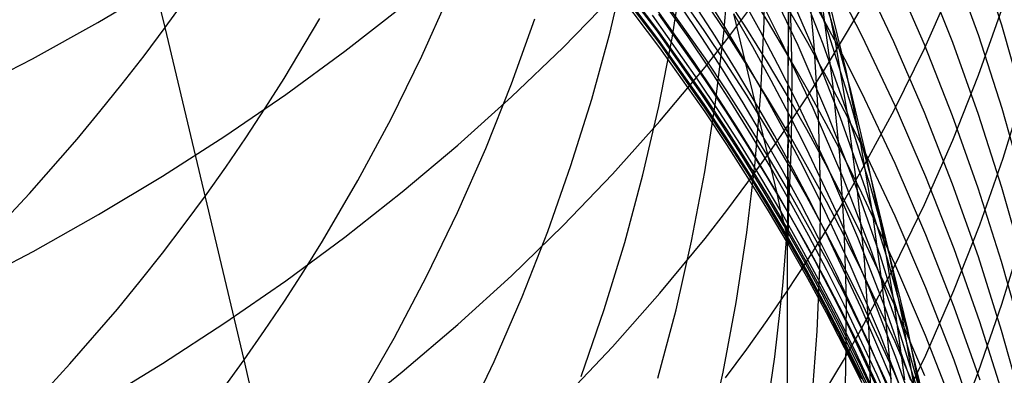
# Model space of a CAD drawing. Extents: x -383 to 1849, y -1185 to -529.
# Tile 487 of 656: x 462.22 to 468.33, y -1098.36 to -1096.15. Entities that reach past the tile are written whole.
import ezdxf

# ---------------------------------------------------------------- set-up
doc = ezdxf.new("R2010")
doc.units = 0
doc.layers.add('PREDEFINITO', color=7, linetype='CONTINUOUS')

msp = doc.modelspace()

# ---------------------------------------------------------------- linework, layer by layer
at = {"layer": 'PREDEFINITO'}
for p, q in [((463.1251, -1096.199, 520.7503), (462.8609, -1095.1292, 519.14)), ((466.8425, -1096.1647, 535.8085), (466.8479, -1095.7283, 536.035)), ((466.9941, -1095.7488, 629.4612), (466.9866, -1097.8395, 626.2979)), ((467.2585, -1096.1526, 547.4581), (467.1211, -1095.7175, 547.6338)), ((468.3185, -1096.1847, 602.3934), (468.1739, -1095.7365, 602.2598)), ((465.8868, -1096.2283, 529.5216), (465.9857, -1095.8098, 529.7588)), ((466.5925, -1096.2348, 533.7209), (466.629, -1095.8022, 533.9525)), ((467.245, -1096.244, 549.2662), (467.0917, -1095.8108, 549.4319)), ((468.1751, -1096.2527, 600.6906), (468.0151, -1095.8077, 600.5674)), ((466.1718, -1096.2124, 571.5505), (465.8785, -1095.8245, 571.587)), ((466.1963, -1096.2326, 579.4655), (465.9025, -1095.8433, 579.4601)), ((466.3716, -1096.2578, 566.6013), (466.0926, -1095.8634, 566.6659)), ((466.4716, -1096.2178, 584.3102), (466.1917, -1095.8197, 584.2825)), ((466.2717, -1096.2662, 531.6199), (466.3396, -1095.8394, 531.8553)), ((467.2092, -1096.3026, 551.0645), (467.0398, -1095.8722, 551.22)), ((467.1542, -1096.3088, 539.7422), (467.1118, -1095.8673, 539.9546)), ((467.288, -1096.3017, 543.6294), (467.1985, -1095.8603, 543.8248)), ((467.6484, -1096.2884, 595.6398), (467.4431, -1095.8559, 595.5471)), ((467.8379, -1096.3055, 597.3137), (467.6478, -1095.8679, 597.2109)), ((468.0143, -1096.2933, 598.9966), (467.8392, -1095.8518, 598.8838)), ((462.7062, -1096.1691, 636.7786), (463.103, -1095.9337, 636.6087)), ((466.1899, -1096.278, 573.1744), (465.8958, -1095.8894, 573.2017)), ((466.1915, -1096.2918, 578.0129), (465.8978, -1095.9024, 578.0177)), ((466.1975, -1096.3019, 574.8428), (465.9037, -1095.9129, 574.8634)), ((467.0536, -1096.3123, 554.636), (466.8528, -1095.8889, 554.771)), ((467.1468, -1096.3279, 552.8543), (466.9616, -1095.9008, 552.9996)), ((467.84, -1096.3253, 625.4179), (468.0153, -1095.9313, 625.1889)), ((464.7182, -1096.3786, 525.0972), (464.8943, -1095.9858, 525.328)), ((466.1959, -1096.3255, 576.5395), (465.9017, -1095.9366, 576.5561)), ((466.4764, -1096.3905, 582.6903), (466.1964, -1095.9921, 582.6699)), ((466.5992, -1096.1953, 561.5831), (466.4728, -1095.9924, 561.6301)), ((466.8693, -1096.168, 589.0881), (466.7418, -1095.9622, 589.0608)), ((467.2306, -1096.1832, 592.3249), (467.1143, -1095.9724, 592.2883)), ((463.1251, -1096.199, 520.7503), (463.253, -1096.021, 520.8565)), ((465.5945, -1096.3239, 632.1162), (465.9021, -1096.0076, 631.9064)), ((466.4072, -1096.4116, 568.2359), (466.1275, -1096.0161, 568.2913)), ((466.5386, -1096.2542, 563.2594), (466.4083, -1096.0528, 563.3015)), ((466.6112, -1096.2377, 585.9091), (466.4765, -1096.0355, 585.8909)), ((466.736, -1096.209, 587.4962), (466.6048, -1096.0049, 587.4735)), ((466.8182, -1096.2205, 558.156), (466.7037, -1096.0132, 558.2132)), ((467.0178, -1096.4811, 537.6693), (467.0071, -1096.0404, 537.8888)), ((467.3516, -1096.4671, 545.4577), (467.2456, -1096.0264, 545.6435)), ((467.451, -1096.2535, 593.978), (467.3424, -1096.0394, 593.9365)), ((464.2401, -1096.3478, 634.4864), (464.5962, -1096.0704, 634.2943)), ((466.4702, -1096.5165, 581.0724), (466.1899, -1096.1177, 581.0589)), ((466.4557, -1096.2617, 564.9344), (466.3218, -1096.0617, 564.9717)), ((466.6115, -1096.2743, 629.7951), (466.7428, -1096.101, 629.685)), ((466.7728, -1096.321, 559.8487), (466.6544, -1096.1147, 559.9009)), ((466.7882, -1096.6638, 563.1743), (466.6544, -1096.1147, 559.9009)), ((466.9452, -1096.2761, 556.4034), (466.8387, -1096.066, 556.4658)), ((466.9946, -1096.0863, 590.6851), (466.993, -1096.3761, 589.1157)), ((467.1145, -1096.2958, 590.7172), (466.9946, -1096.0863, 590.6851)), ((467.2697, -1096.5487, 541.5891), (467.2115, -1096.105, 541.7932)), ((467.3422, -1096.2569, 627.5527), (467.4507, -1096.0705, 627.4394)), ((468.1743, -1096.4969, 623.3859), (468.3189, -1096.088, 623.1589)), ((462.3003, -1096.3945, 636.9413), (462.7062, -1096.1691, 636.7786)), ((463.8627, -1096.5177, 522.8012), (464.0846, -1096.1441, 523.022)), ((465.2742, -1096.5508, 527.1853), (465.4193, -1096.1451, 527.4187)), ((466.4303, -1096.5206, 569.8748), (466.1509, -1096.124, 569.9212)), ((466.822, -1096.6015, 535.5835), (466.8425, -1096.1647, 535.8085)), ((466.993, -1096.3761, 589.1157), (466.8693, -1096.168, 589.0881)), ((467.3805, -1096.5925, 547.2819), (467.2585, -1096.1526, 547.4581)), ((462.9936, -1096.3752, 520.6459), (463.1251, -1096.199, 520.7503)), ((463.6153, -1098.2654, 524.0253), (463.1251, -1096.199, 520.7503)), ((465.7728, -1096.6444, 529.2879), (465.8868, -1096.2283, 529.5216)), ((466.4514, -1096.6099, 571.5133), (466.1718, -1096.2124, 571.5505)), ((466.4764, -1096.6316, 579.4711), (466.1963, -1096.2326, 579.4655)), ((466.6062, -1096.4203, 584.3243), (466.4716, -1096.2178, 584.3102)), ((466.5409, -1096.6668, 533.4913), (466.5925, -1096.2348, 533.7209)), ((466.7218, -1096.4004, 561.5358), (466.5992, -1096.1953, 561.5831)), ((466.7423, -1096.4421, 585.9275), (466.6112, -1096.2377, 585.9091)), ((466.8634, -1096.4154, 587.5192), (466.736, -1096.209, 587.4962)), ((466.9289, -1096.4298, 558.0985), (466.8182, -1096.2205, 558.156)), ((467.343, -1096.3961, 592.3619), (467.2306, -1096.1832, 592.3249)), ((468.4479, -1096.6377, 602.5284), (468.3185, -1096.1847, 602.3934)), ((466.1888, -1096.6915, 531.3874), (466.2717, -1096.2662, 531.6199)), ((466.4701, -1096.676, 573.1466), (466.1899, -1096.278, 573.1744)), ((466.4714, -1096.6908, 578.0079), (466.1915, -1096.2918, 578.0129)), ((466.4774, -1096.7005, 574.8216), (466.1975, -1096.3019, 574.8428)), ((466.5058, -1096.4584, 566.5686), (466.3716, -1096.2578, 566.6013)), ((466.586, -1096.464, 564.8969), (466.4557, -1096.2617, 564.9344)), ((466.4767, -1096.4457, 629.904), (466.6115, -1096.2743, 629.7951)), ((466.6653, -1096.4579, 563.217), (466.5386, -1096.2542, 563.2594)), ((467.1468, -1096.702, 556.2776), (466.9452, -1096.2761, 556.4034)), ((467.2305, -1096.5073, 590.7496), (467.1145, -1096.2958, 590.7172)), ((467.2298, -1096.4415, 627.665), (467.3422, -1096.2569, 627.5527)), ((467.383, -1096.6824, 549.0997), (467.245, -1096.244, 549.2662)), ((467.3624, -1096.7465, 543.4341), (467.288, -1096.3017, 543.6294)), ((467.6568, -1096.6872, 594.0621), (467.451, -1096.2535, 593.978)), ((467.8385, -1096.7279, 595.7339), (467.6484, -1096.2884, 595.6398)), ((468.1742, -1096.7407, 599.1109), (468.0143, -1096.2933, 598.9966)), ((468.3199, -1096.7031, 600.8152), (468.1751, -1096.2527, 600.6906)), ((463.873, -1096.616, 634.672), (464.2401, -1096.3478, 634.4864)), ((465.2741, -1096.6318, 632.3205), (465.5945, -1096.3239, 632.1162)), ((466.4763, -1096.724, 576.5225), (466.1959, -1096.3255, 576.5395)), ((466.8874, -1096.5295, 559.7962), (466.7728, -1096.321, 559.8487)), ((467.2392, -1096.7426, 554.4999), (467.0536, -1096.3123, 554.636)), ((467.3168, -1096.7613, 552.708), (467.1468, -1096.3279, 552.8543)), ((467.1815, -1096.752, 539.5305), (467.1542, -1096.3088, 539.7422)), ((467.3634, -1096.7389, 550.908), (467.2092, -1096.3026, 551.0645)), ((467.6495, -1096.7136, 625.6436), (467.84, -1096.3253, 625.4179)), ((468.0127, -1096.7495, 597.4179), (467.8379, -1096.3055, 597.3137)), ((461.8858, -1096.6096, 637.0965), (462.3003, -1096.3945, 636.9413)), ((462.8584, -1096.5499, 520.5433), (462.9936, -1096.3752, 520.6459)), ((464.5273, -1096.7669, 524.8714), (464.7182, -1096.3786, 525.0972)), ((466.5418, -1096.6129, 568.2078), (466.4072, -1096.4116, 568.2359)), ((466.6111, -1096.5933, 582.7007), (466.4764, -1096.3905, 582.6903)), ((466.7372, -1096.6252, 584.3385), (466.6062, -1096.4203, 584.3243)), ((466.8407, -1096.6077, 561.4882), (466.7218, -1096.4004, 561.5358)), ((466.9872, -1096.624, 587.5424), (466.8634, -1096.4154, 587.5192)), ((466.993, -1096.3761, 589.1157), (466.9872, -1096.624, 587.5424)), ((467.1129, -1096.5863, 589.1436), (466.993, -1096.3761, 589.1157)), ((467.4516, -1096.611, 592.3993), (467.343, -1096.3961, 592.3619)), ((466.1963, -1096.7824, 630.118), (466.4767, -1096.4457, 629.904)), ((466.6363, -1096.6614, 566.5357), (466.5058, -1096.4584, 566.5686)), ((466.7127, -1096.6686, 564.8591), (466.586, -1096.464, 564.8969)), ((466.7882, -1096.6638, 563.1743), (466.6653, -1096.4579, 563.217)), ((466.8697, -1096.6488, 585.9461), (466.7423, -1096.4421, 585.9275)), ((467.0358, -1096.6411, 558.0408), (466.9289, -1096.4298, 558.0985)), ((467.0135, -1096.9226, 537.451), (467.0178, -1096.4811, 537.6693)), ((467.1136, -1096.6244, 627.7762), (467.2298, -1096.4415, 627.665)), ((467.4423, -1096.9115, 545.2717), (467.3516, -1096.4671, 545.4577)), ((463.7462, -1096.7023, 522.6931), (463.8627, -1096.5177, 522.8012)), ((466.5647, -1096.7225, 569.8514), (466.4303, -1096.5206, 569.8748)), ((466.605, -1096.7194, 581.0793), (466.4702, -1096.5165, 581.0724)), ((466.9982, -1096.7399, 559.7434), (466.8874, -1096.5295, 559.7962)), ((467.3428, -1096.7209, 590.7824), (467.2305, -1096.5073, 590.7496)), ((468.0144, -1096.9009, 623.6103), (468.1743, -1096.4969, 623.3859)), ((462.7196, -1096.7228, 520.4424), (462.8584, -1096.5499, 520.5433)), ((465.1143, -1096.9528, 526.9562), (465.2742, -1096.5508, 527.1853)), ((466.7422, -1096.7983, 582.7112), (466.6111, -1096.5933, 582.7007)), ((466.7864, -1097.0381, 535.3603), (466.822, -1096.6015, 535.5835)), ((466.9557, -1096.8171, 561.4403), (466.8407, -1096.6077, 561.4882)), ((467.229, -1096.7987, 589.1717), (467.1129, -1096.5863, 589.1436)), ((467.3128, -1096.9946, 541.3854), (467.2697, -1096.5487, 541.5891)), ((467.4873, -1097.0367, 547.1053), (467.3805, -1096.5925, 547.2819)), ((468.3261, -1097.0131, 621.5748), (468.4555, -1096.596, 621.3538)), ((463.4955, -1096.8746, 634.8511), (463.873, -1096.616, 634.672)), ((464.9413, -1096.931, 632.5189), (465.2741, -1096.6318, 632.3205)), ((465.6439, -1097.0577, 529.0578), (465.7728, -1096.6444, 529.2879)), ((466.5859, -1096.8122, 571.4944), (466.4514, -1096.6099, 571.5133)), ((466.4743, -1097.0978, 533.2642), (466.5409, -1096.6668, 533.4913)), ((466.6111, -1096.8346, 579.474), (466.4764, -1096.6316, 579.4711)), ((466.6727, -1096.8164, 568.1795), (466.5418, -1096.6129, 568.2078)), ((466.7632, -1096.8666, 566.5026), (466.6363, -1096.6614, 566.5357)), ((466.8356, -1096.8754, 564.8211), (466.7127, -1096.6686, 564.8591)), ((466.8645, -1096.8323, 584.3529), (466.7372, -1096.6252, 584.3385)), ((466.9073, -1096.8719, 563.1314), (466.7882, -1096.6638, 563.1743)), ((466.8863, -1097.0739, 566.4692), (466.7882, -1096.6638, 563.1743)), ((466.9933, -1096.8577, 585.9649), (466.8697, -1096.6488, 585.9461)), ((467.1071, -1096.8348, 587.5659), (466.9872, -1096.624, 587.5424)), ((466.9872, -1096.624, 587.5424), (466.9933, -1096.8577, 585.9649)), ((466.9936, -1096.8055, 627.8863), (467.1136, -1096.6244, 627.7762)), ((467.2381, -1097.0693, 557.9244), (467.0358, -1096.6411, 558.0408)), ((467.6574, -1097.0462, 592.4749), (467.4516, -1096.611, 592.3993)), ((462.5774, -1096.8939, 520.3433), (462.7196, -1096.7228, 520.4424)), ((463.626, -1096.8854, 522.5866), (463.7462, -1096.7023, 522.6931)), ((466.0907, -1097.1149, 531.1578), (466.1888, -1096.6915, 531.3874)), ((466.6049, -1096.8786, 573.1325), (466.4701, -1096.676, 573.1466)), ((466.606, -1096.8938, 578.0054), (466.4714, -1096.6908, 578.0079)), ((466.6111, -1096.9268, 576.5139), (466.4763, -1096.724, 576.5225)), ((466.6121, -1096.9034, 574.8109), (466.4774, -1096.7005, 574.8216)), ((466.6954, -1096.9266, 569.8277), (466.5647, -1096.7225, 569.8514)), ((466.7361, -1096.9246, 581.0862), (466.605, -1096.7194, 581.0793)), ((467.3331, -1097.135, 556.1508), (467.1468, -1096.702, 556.2776)), ((467.4513, -1096.9365, 590.8154), (467.3428, -1096.7209, 590.7824)), ((467.5058, -1097.1257, 548.9327), (467.383, -1096.6824, 549.0997)), ((467.4438, -1097.0957, 625.8657), (467.6495, -1096.7136, 625.6436)), ((467.8473, -1097.128, 594.1475), (467.6568, -1096.6872, 594.0621)), ((468.0133, -1097.1739, 595.8295), (467.8385, -1096.7279, 595.7339)), ((468.4495, -1097.1582, 600.9411), (468.3199, -1096.7031, 600.8152)), ((464.3215, -1097.1502, 524.651), (464.5273, -1096.7669, 524.8714)), ((465.9021, -1097.1111, 630.3268), (466.1963, -1096.7824, 630.118)), ((467.1052, -1096.9524, 559.6903), (466.9982, -1096.7399, 559.7434)), ((467.1935, -1097.1966, 539.3197), (467.1815, -1096.752, 539.5305)), ((467.4096, -1097.1794, 554.3628), (467.2392, -1096.7426, 554.4999)), ((467.4714, -1097.2006, 552.5609), (467.3168, -1096.7613, 552.708)), ((467.4215, -1097.1941, 543.239), (467.3624, -1096.7465, 543.4341)), ((467.5023, -1097.1805, 550.7509), (467.3634, -1096.7389, 550.908)), ((468.1723, -1097.1995, 597.5236), (468.0127, -1096.7495, 597.4179)), ((468.3189, -1097.1934, 599.2266), (468.1742, -1096.7407, 599.1109)), ((466.7167, -1097.0167, 571.4754), (466.5859, -1096.8122, 571.4944)), ((466.7422, -1097.0398, 579.4769), (466.6111, -1096.8346, 579.474)), ((466.7999, -1097.0222, 568.151), (466.6727, -1096.8164, 568.1795)), ((466.8696, -1097.0055, 582.7218), (466.7422, -1096.7983, 582.7112)), ((466.9881, -1097.0416, 584.3675), (466.8645, -1096.8323, 584.3529)), ((466.8699, -1096.9848, 627.9953), (466.9936, -1096.8055, 627.8863)), ((467.0668, -1097.0286, 561.3921), (466.9557, -1096.8171, 561.4403)), ((467.2232, -1097.0477, 587.5896), (467.1071, -1096.8348, 587.5659)), ((467.3413, -1097.0131, 589.2001), (467.229, -1096.7987, 589.1717)), ((462.2827, -1097.2309, 520.1506), (462.5774, -1096.8939, 520.3433)), ((463.108, -1097.1236, 635.0235), (463.4955, -1096.8746, 634.8511)), ((463.5021, -1097.067, 522.4817), (463.626, -1096.8854, 522.5866)), ((466.7361, -1097.0834, 573.1183), (466.6049, -1096.8786, 573.1325)), ((466.737, -1097.0991, 578.0029), (466.606, -1096.8938, 578.0054)), ((466.7431, -1097.1085, 574.8), (466.6121, -1096.9034, 574.8109)), ((466.8863, -1097.0739, 566.4692), (466.7632, -1096.8666, 566.5026)), ((466.9546, -1097.0844, 564.7828), (466.8356, -1096.8754, 564.8211)), ((467.0226, -1097.082, 563.0882), (466.9073, -1096.8719, 563.1314)), ((466.9933, -1096.8577, 585.9649), (466.9881, -1097.0416, 584.3675)), ((467.1132, -1097.0688, 585.9839), (466.9933, -1096.8577, 585.9649)), ((467.5177, -1097.3593, 545.0857), (467.4423, -1096.9115, 545.2717)), ((467.8393, -1097.2997, 623.8317), (468.0144, -1096.9009, 623.6103)), ((464.5966, -1097.2213, 632.7115), (464.9413, -1096.931, 632.5189)), ((464.9395, -1097.3505, 526.7319), (465.1143, -1096.9528, 526.9562)), ((466.7424, -1097.1318, 576.5051), (466.6111, -1096.9268, 576.5139)), ((466.8225, -1097.1331, 569.8039), (466.6954, -1096.9266, 569.8277)), ((466.8636, -1097.1321, 581.0932), (466.7361, -1096.9246, 581.0862)), ((466.9939, -1097.3644, 537.2341), (467.0135, -1096.9226, 537.451)), ((467.3078, -1097.3828, 559.5833), (467.1052, -1096.9524, 559.6903)), ((467.6568, -1097.3732, 590.8824), (467.4513, -1096.9365, 590.8154)), ((466.8439, -1097.2236, 571.4563), (466.7167, -1097.0167, 571.4754)), ((466.7423, -1097.1621, 628.1031), (466.8699, -1096.9848, 627.9953)), ((466.9233, -1097.2302, 568.1223), (466.7999, -1097.0222, 568.151)), ((466.9933, -1097.215, 582.7325), (466.8696, -1097.0055, 582.7218)), ((467.1742, -1097.242, 561.3437), (467.0668, -1097.0286, 561.3921)), ((467.3407, -1097.4423, 541.1824), (467.3128, -1096.9946, 541.3854)), ((467.4497, -1097.2294, 589.2288), (467.3413, -1097.0131, 589.2001)), ((468.1814, -1097.4258, 621.7934), (468.3261, -1097.0131, 621.5748)), ((463.3745, -1097.247, 522.3784), (463.5021, -1097.067, 522.4817)), ((465.4999, -1097.4676, 528.8317), (465.6439, -1097.0577, 529.0578)), ((466.7356, -1097.4741, 535.1392), (466.7864, -1097.0381, 535.3603)), ((466.8635, -1097.2905, 573.104), (466.7361, -1097.0834, 573.1183)), ((466.8696, -1097.2473, 579.4798), (466.7422, -1097.0398, 579.4769)), ((467.0056, -1097.2835, 566.4356), (466.8863, -1097.0739, 566.4692)), ((466.9233, -1097.2302, 568.1223), (466.8863, -1097.0739, 566.4692)), ((467.0699, -1097.2955, 564.7443), (466.9546, -1097.0844, 564.7828)), ((467.1079, -1097.2532, 584.3822), (466.9881, -1097.0416, 584.3675)), ((466.9881, -1097.0416, 584.3675), (466.9933, -1097.215, 582.7325)), ((467.1341, -1097.2942, 563.0447), (467.0226, -1097.082, 563.0882)), ((467.2293, -1097.282, 586.003), (467.1132, -1097.0688, 585.9839)), ((467.3355, -1097.2626, 587.6136), (467.2232, -1097.0477, 587.5896)), ((467.4251, -1097.5045, 557.807), (467.2381, -1097.0693, 557.9244)), ((467.3352, -1097.2843, 625.9753), (467.4438, -1097.0957, 625.8657)), ((467.5789, -1097.4847, 546.9285), (467.4873, -1097.0367, 547.1053)), ((467.8479, -1097.4885, 592.5517), (467.6574, -1097.0462, 592.4749)), ((462.7109, -1097.3627, 635.189), (463.108, -1097.1236, 635.0235)), ((464.1009, -1097.528, 524.4363), (464.3215, -1097.1502, 524.651)), ((465.5945, -1097.4315, 630.5303), (465.9021, -1097.1111, 630.3268)), ((465.9777, -1097.5357, 530.9315), (466.0907, -1097.1149, 531.1578)), ((466.3926, -1097.5272, 533.0396), (466.4743, -1097.0978, 533.2642)), ((466.8644, -1097.3068, 578.0003), (466.737, -1097.0991, 578.0029)), ((466.8699, -1097.3391, 576.4963), (466.7424, -1097.1318, 576.5051)), ((466.8705, -1097.3159, 574.7891), (466.7431, -1097.1085, 574.8)), ((466.9458, -1097.3417, 569.7798), (466.8225, -1097.1331, 569.8039)), ((466.9873, -1097.3419, 581.1003), (466.8636, -1097.1321, 581.0932)), ((467.5041, -1097.5744, 556.0231), (467.3331, -1097.135, 556.1508)), ((467.6133, -1097.5732, 548.7653), (467.5058, -1097.1257, 548.9327)), ((468.0226, -1097.5752, 594.2342), (467.8473, -1097.128, 594.1475)), ((466.6111, -1097.3375, 628.2098), (466.7423, -1097.1621, 628.1031)), ((466.9933, -1097.215, 582.7325), (466.9932, -1097.4571, 579.4827)), ((467.1131, -1097.4267, 582.7433), (466.9933, -1097.215, 582.7325)), ((467.1904, -1097.6419, 539.1101), (467.1935, -1097.1966, 539.3197)), ((467.5647, -1097.6221, 554.2249), (467.4096, -1097.1794, 554.3628)), ((467.4654, -1097.6439, 543.0443), (467.4215, -1097.1941, 543.239)), ((467.6109, -1097.6453, 552.4131), (467.4714, -1097.2006, 552.5609)), ((467.6259, -1097.627, 550.5932), (467.5023, -1097.1805, 550.7509)), ((468.173, -1097.6258, 595.9263), (468.0133, -1097.1739, 595.8295)), ((468.3168, -1097.6548, 597.6305), (468.1723, -1097.1995, 597.5236)), ((468.4484, -1097.6509, 599.3435), (468.3189, -1097.1934, 599.2266)), ((461.9747, -1097.5606, 519.9651), (462.2827, -1097.2309, 520.1506)), ((463.2432, -1097.4252, 522.2769), (463.3745, -1097.247, 522.3784)), ((464.2405, -1097.5024, 632.898), (464.5966, -1097.2213, 632.7115)), ((466.9673, -1097.4326, 571.437), (466.8439, -1097.2236, 571.4563)), ((466.9932, -1097.4571, 579.4827), (466.8696, -1097.2473, 579.4798)), ((467.043, -1097.4404, 568.0934), (466.9233, -1097.2302, 568.1223)), ((466.9458, -1097.3417, 569.7798), (466.9233, -1097.2302, 568.1223)), ((467.2238, -1097.4669, 584.3971), (467.1079, -1097.2532, 584.3822)), ((467.3775, -1097.6744, 561.2462), (467.1742, -1097.242, 561.3437)), ((467.444, -1097.4796, 587.6377), (467.3355, -1097.2626, 587.6136)), ((467.6552, -1097.6678, 589.2869), (467.4497, -1097.2294, 589.2288)), ((466.4762, -1097.511, 628.3152), (466.6111, -1097.3375, 628.2098)), ((466.9872, -1097.4998, 573.0895), (466.8635, -1097.2905, 573.104)), ((466.9879, -1097.5166, 577.9977), (466.8644, -1097.3068, 578.0003)), ((466.9937, -1097.5486, 576.4874), (466.8699, -1097.3391, 576.4963)), ((466.994, -1097.5255, 574.778), (466.8705, -1097.3159, 574.7891)), ((467.1211, -1097.4951, 566.4019), (467.0056, -1097.2835, 566.4356)), ((467.1814, -1097.5087, 564.7055), (467.0699, -1097.2955, 564.7443)), ((467.2418, -1097.5083, 563.0011), (467.1341, -1097.2942, 563.0447)), ((467.2228, -1097.4711, 626.0839), (467.3352, -1097.2843, 625.9753)), ((467.3415, -1097.4972, 586.0224), (467.2293, -1097.282, 586.003)), ((467.649, -1097.6926, 624.0499), (467.8393, -1097.2997, 623.8317)), ((462.3048, -1097.5916, 635.3475), (462.7109, -1097.3627, 635.189)), ((464.7498, -1097.7436, 526.5125), (464.9395, -1097.3505, 526.7319)), ((467.0653, -1097.5526, 569.7557), (466.9458, -1097.3417, 569.7798)), ((466.9872, -1097.4998, 573.0895), (466.9458, -1097.3417, 569.7798)), ((466.9593, -1097.806, 537.019), (466.9939, -1097.3644, 537.2341)), ((467.1072, -1097.5538, 581.1074), (466.9873, -1097.3419, 581.1003)), ((467.4951, -1097.8204, 559.4754), (467.3078, -1097.3828, 559.5833)), ((467.5779, -1097.8097, 544.8999), (467.5177, -1097.3593, 545.0857)), ((467.8471, -1097.817, 590.9504), (467.6568, -1097.3732, 590.8824)), ((463.1084, -1097.6018, 522.177), (463.2432, -1097.4252, 522.2769)), ((465.2741, -1097.7434, 630.7285), (465.5945, -1097.4315, 630.5303)), ((467.0869, -1097.6439, 571.4176), (466.9673, -1097.4326, 571.437)), ((466.9932, -1097.4571, 579.4827), (466.9879, -1097.5166, 577.9977)), ((467.1131, -1097.669, 579.4857), (466.9932, -1097.4571, 579.4827)), ((467.1588, -1097.6526, 568.0644), (467.043, -1097.4404, 568.0934)), ((467.2292, -1097.6404, 582.7543), (467.1131, -1097.4267, 582.7433)), ((467.3534, -1097.8913, 540.9803), (467.3407, -1097.4423, 541.1824)), ((468.0215, -1097.8338, 622.0095), (468.1814, -1097.4258, 621.7934)), ((463.8734, -1097.7742, 633.0783), (464.2405, -1097.5024, 632.898)), ((465.341, -1097.8737, 528.6098), (465.4999, -1097.4676, 528.8317)), ((466.1958, -1097.8519, 628.5225), (466.4762, -1097.511, 628.3152)), ((466.6698, -1097.909, 534.9203), (466.7356, -1097.4741, 535.1392)), ((467.1071, -1097.7113, 573.075), (466.9872, -1097.4998, 573.0895)), ((466.9937, -1097.5486, 576.4874), (466.9872, -1097.4998, 573.0895)), ((467.1077, -1097.7287, 577.995), (466.9879, -1097.5166, 577.9977)), ((466.9879, -1097.5166, 577.9977), (466.9937, -1097.5486, 576.4874)), ((467.1066, -1097.6562, 626.1914), (467.2228, -1097.4711, 626.0839)), ((467.2328, -1097.7088, 566.3679), (467.1211, -1097.4951, 566.4019)), ((467.2891, -1097.7238, 564.6666), (467.1814, -1097.5087, 564.7055)), ((467.336, -1097.6826, 584.4121), (467.2238, -1097.4669, 584.3971)), ((467.4456, -1097.9422, 562.9131), (467.2418, -1097.5083, 563.0011)), ((467.45, -1097.7144, 586.0419), (467.3415, -1097.4972, 586.0224)), ((467.5968, -1097.9461, 557.6888), (467.4251, -1097.5045, 557.807)), ((467.6495, -1097.9192, 587.6867), (467.444, -1097.4796, 587.6377)), ((467.6552, -1097.9359, 546.7517), (467.5789, -1097.4847, 546.9285)), ((468.0233, -1097.9373, 592.6297), (467.8479, -1097.4885, 592.5517)), ((468.3188, -1097.9199, 619.9804), (468.4482, -1097.4979, 619.7674)), ((463.985, -1097.7147, 524.3312), (464.1009, -1097.528, 524.4363)), ((465.8496, -1097.9536, 530.7088), (465.9777, -1097.5357, 530.9315)), ((466.2959, -1097.9545, 532.818), (466.3926, -1097.5272, 533.0396)), ((467.1137, -1097.7603, 576.4783), (466.9937, -1097.5486, 576.4874)), ((467.1138, -1097.7372, 574.7669), (466.994, -1097.5255, 574.778)), ((467.1811, -1097.7655, 569.7313), (467.0653, -1097.5526, 569.7557)), ((467.2233, -1097.7679, 581.1147), (467.1072, -1097.5538, 581.1074)), ((467.66, -1098.0198, 555.8947), (467.5041, -1097.5744, 556.0231)), ((467.7056, -1098.0246, 548.5977), (467.6133, -1097.5732, 548.7653)), ((468.1827, -1098.0283, 594.3221), (468.0226, -1097.5752, 594.2342)), ((461.8901, -1097.8101, 635.4988), (462.3048, -1097.5916, 635.3475)), ((462.9699, -1097.7766, 522.0789), (463.1084, -1097.6018, 522.177)), ((467.2028, -1097.8573, 571.398), (467.0869, -1097.6439, 571.4176)), ((467.1721, -1098.0876, 538.9019), (467.1904, -1097.6419, 539.1101)), ((467.3415, -1097.8563, 582.7653), (467.2292, -1097.6404, 582.7543)), ((467.4942, -1098.0954, 542.8502), (467.4654, -1097.6439, 543.0443)), ((467.7046, -1098.0703, 554.0864), (467.5647, -1097.6221, 554.2249)), ((467.7351, -1098.0947, 552.2647), (467.6109, -1097.6453, 552.4131)), ((467.7343, -1098.0777, 550.4351), (467.6259, -1097.627, 550.5932)), ((468.3174, -1098.0831, 596.0242), (468.173, -1097.6258, 595.9263)), ((466.9866, -1097.8395, 626.2979), (467.1066, -1097.6562, 626.1914)), ((467.2291, -1097.8831, 579.4887), (467.1131, -1097.669, 579.4857)), ((467.2709, -1097.8669, 568.0351), (467.1588, -1097.6526, 568.0644)), ((467.4444, -1097.9003, 584.4273), (467.336, -1097.6826, 584.4121)), ((467.5655, -1098.114, 561.1478), (467.3775, -1097.6744, 561.2462)), ((467.4435, -1098.0793, 624.2646), (467.649, -1097.6926, 624.0499)), ((467.8454, -1098.1133, 589.346), (467.6552, -1097.6678, 589.2869)), ((468.446, -1098.115, 597.7385), (468.3168, -1097.6548, 597.6305)), ((463.8654, -1097.8999, 524.2277), (463.985, -1097.7147, 524.3312)), ((464.5452, -1098.1315, 526.2983), (464.7498, -1097.7436, 526.5125)), ((464.9413, -1098.0464, 630.921), (465.2741, -1097.7434, 630.7285)), ((467.2232, -1097.9249, 573.0603), (467.1071, -1097.7113, 573.075)), ((467.2237, -1097.9429, 577.9924), (467.1077, -1097.7287, 577.995)), ((467.2298, -1097.9742, 576.4692), (467.1137, -1097.7603, 576.4783)), ((467.2298, -1097.9512, 574.7556), (467.1138, -1097.7372, 574.7669)), ((467.293, -1097.9806, 569.7068), (467.1811, -1097.7655, 569.7313)), ((467.3356, -1097.984, 581.122), (467.2233, -1097.7679, 581.1147)), ((467.3407, -1097.9245, 566.3337), (467.2328, -1097.7088, 566.3679)), ((467.493, -1098.1597, 564.5881), (467.2891, -1097.7238, 564.6666)), ((467.6555, -1098.1545, 586.0815), (467.45, -1097.7144, 586.0419)), ((462.8279, -1097.9497, 521.9825), (462.9699, -1097.7766, 522.0789)), ((463.4959, -1098.0364, 633.2523), (463.8734, -1097.7742, 633.0783)), ((466.9096, -1098.247, 536.8058), (466.9593, -1097.806, 537.019)), ((467.6672, -1098.2645, 559.3667), (467.4951, -1097.8204, 559.4754)), ((467.6229, -1098.2624, 544.7144), (467.5779, -1097.8097, 544.8999)), ((468.0222, -1098.2672, 591.0194), (467.8471, -1097.817, 590.9504)), ((465.1671, -1098.2756, 528.3924), (465.341, -1097.8737, 528.6098)), ((465.9016, -1098.1846, 628.7248), (466.1958, -1097.8519, 628.5225)), ((466.8628, -1098.0208, 626.4033), (466.9866, -1097.8395, 626.2979)), ((466.9866, -1097.8395, 626.2979), (466.9866, -1098.8319, 624.6824)), ((467.3148, -1098.0728, 571.3783), (467.2028, -1097.8573, 571.398)), ((467.3414, -1098.0992, 579.4917), (467.2291, -1097.8831, 579.4887)), ((467.3791, -1098.0832, 568.0057), (467.2709, -1097.8669, 568.0351)), ((467.4499, -1098.0741, 582.7765), (467.3415, -1097.8563, 582.7653)), ((467.3509, -1098.341, 540.7793), (467.3534, -1097.8913, 540.9803)), ((467.8464, -1098.2364, 622.2228), (468.0215, -1097.8338, 622.0095)), ((462.5337, -1098.2903, 521.795), (462.8279, -1097.9497, 521.9825)), ((463.7422, -1098.0835, 524.1257), (463.8654, -1097.8999, 524.2277)), ((466.5888, -1098.3422, 534.704), (466.6698, -1097.909, 534.9203)), ((467.3355, -1098.1406, 573.0455), (467.2232, -1097.9249, 573.0603)), ((467.3359, -1098.1591, 577.9897), (467.2237, -1097.9429, 577.9924)), ((467.342, -1098.1671, 574.7443), (467.2298, -1097.9512, 574.7556)), ((467.545, -1098.3614, 566.2648), (467.3407, -1097.9245, 566.3337)), ((467.6498, -1098.3415, 584.458), (467.4444, -1097.9003, 584.4273)), ((467.6342, -1098.3831, 562.8243), (467.4456, -1097.9422, 562.9131)), ((467.7533, -1098.3937, 557.5699), (467.5968, -1097.9461, 557.6888)), ((467.8398, -1098.3659, 587.7364), (467.6495, -1097.9192, 587.6867)), ((467.7163, -1098.3898, 546.5751), (467.6552, -1097.9359, 546.7517)), ((468.1833, -1098.3919, 592.7087), (468.0233, -1097.9373, 592.6297)), ((468.1742, -1098.3374, 620.1912), (468.3188, -1097.9199, 619.9804)), ((465.7066, -1098.3681, 530.49), (465.8496, -1097.9536, 530.7088)), ((466.1841, -1098.3794, 532.5996), (466.2959, -1097.9545, 532.818)), ((467.3422, -1098.19, 576.46), (467.2298, -1097.9742, 576.4692)), ((467.4011, -1098.1976, 569.6821), (467.293, -1097.9806, 569.7068)), ((467.4441, -1098.2022, 581.1294), (467.3356, -1097.984, 581.122)), ((463.1083, -1098.2888, 633.4197), (463.4959, -1098.0364, 633.2523)), ((464.5966, -1098.3405, 631.1078), (464.9413, -1098.0464, 630.921)), ((466.7353, -1098.2002, 626.5076), (466.8628, -1098.0208, 626.4033)), ((467.423, -1098.2902, 571.3584), (467.3148, -1098.0728, 571.3783)), ((467.6554, -1098.5154, 582.7991), (467.4499, -1098.0741, 582.7765)), ((467.8006, -1098.4706, 555.7656), (467.66, -1098.0198, 555.8947)), ((467.8293, -1098.5233, 553.9473), (467.7046, -1098.0703, 554.0864)), ((467.7826, -1098.4792, 548.4301), (467.7056, -1098.0246, 548.5977)), ((468.3275, -1098.4867, 594.411), (468.1827, -1098.0283, 594.3221)), ((463.6153, -1098.2654, 524.0253), (463.7422, -1098.0835, 524.1257)), ((464.3258, -1098.5138, 526.0897), (464.5452, -1098.1315, 526.2983)), ((467.1387, -1098.533, 538.6953), (467.1721, -1098.0876, 538.9019)), ((467.335, -1098.2701, 624.3705), (467.4435, -1098.0793, 624.2646)), ((467.4499, -1098.3173, 579.4948), (467.3414, -1098.0992, 579.4917)), ((467.584, -1098.5214, 567.9464), (467.3791, -1098.0832, 568.0057)), ((467.5078, -1098.5483, 542.6569), (467.4942, -1098.0954, 542.8502)), ((467.7383, -1098.5601, 561.0487), (467.5655, -1098.114, 561.1478)), ((467.8274, -1098.5322, 550.2769), (467.7343, -1098.0777, 550.4351)), ((467.844, -1098.5485, 552.116), (467.7351, -1098.0947, 552.2647)), ((468.0203, -1098.5652, 589.4059), (467.8454, -1098.1133, 589.346)), ((468.4467, -1098.5453, 596.1232), (468.3174, -1098.0831, 596.0242)), ((465.5941, -1098.509, 628.922), (465.9016, -1098.1846, 628.7248)), ((467.444, -1098.3582, 573.0306), (467.3355, -1098.1406, 573.0455)), ((467.4443, -1098.3774, 577.987), (467.3359, -1098.1591, 577.9897)), ((467.4504, -1098.3851, 574.7329), (467.342, -1098.1671, 574.7443)), ((467.4507, -1098.4079, 576.4507), (467.3422, -1098.19, 576.46)), ((467.6817, -1098.6027, 564.5088), (467.493, -1098.1597, 564.5881)), ((467.8458, -1098.6017, 586.1217), (467.6555, -1098.1545, 586.0815)), ((466.604, -1098.3777, 626.6107), (466.7353, -1098.2002, 626.5076)), ((466.8447, -1098.6868, 536.5949), (466.9096, -1098.247, 536.8058)), ((467.606, -1098.6374, 569.6324), (467.4011, -1098.1976, 569.6821)), ((467.6496, -1098.6442, 581.1443), (467.4441, -1098.2022, 581.1294)), ((467.656, -1098.6331, 622.433), (467.8464, -1098.2364, 622.2228)), ((462.2262, -1098.6236, 521.6145), (462.5337, -1098.2903, 521.795)), ((462.7112, -1098.5311, 633.5805), (463.1083, -1098.2888, 633.4197)), ((463.4847, -1098.4457, 523.9265), (463.6153, -1098.2654, 524.0253)), ((463.8426, -1099.2596, 525.6904), (463.6153, -1098.2654, 524.0253)), ((464.9783, -1098.6727, 528.1799), (465.1671, -1098.2756, 528.3924)), ((467.2227, -1098.4592, 624.4755), (467.335, -1098.2701, 624.3705)), ((467.6281, -1098.7309, 571.3184), (467.423, -1098.2902, 571.3584)), ((467.6554, -1098.7592, 579.501), (467.4499, -1098.3173, 579.4948)), ((467.6527, -1098.7168, 544.5296), (467.6229, -1098.2624, 544.7144)), ((467.824, -1098.7145, 559.2573), (467.6672, -1098.2645, 559.3667)), ((468.182, -1098.7234, 591.0894), (468.0222, -1098.2672, 591.0194)), ((464.2405, -1098.6252, 631.2888), (464.5966, -1098.3405, 631.1078)), ((466.4928, -1098.7735, 534.4905), (466.5888, -1098.3422, 534.704)), ((467.3333, -1098.791, 540.5796), (467.3509, -1098.341, 540.7793)), ((467.6495, -1098.7991, 573.0005), (467.444, -1098.3582, 573.0306)), ((467.7341, -1098.8054, 566.1953), (467.545, -1098.3614, 566.2648)), ((467.8399, -1098.7898, 584.4892), (467.6498, -1098.3415, 584.458)), ((468.0144, -1098.75, 620.3994), (468.1742, -1098.3374, 620.1912))]:
    msp.add_line(p, q, dxfattribs=at)

doc.saveas('drawing.dxf')
